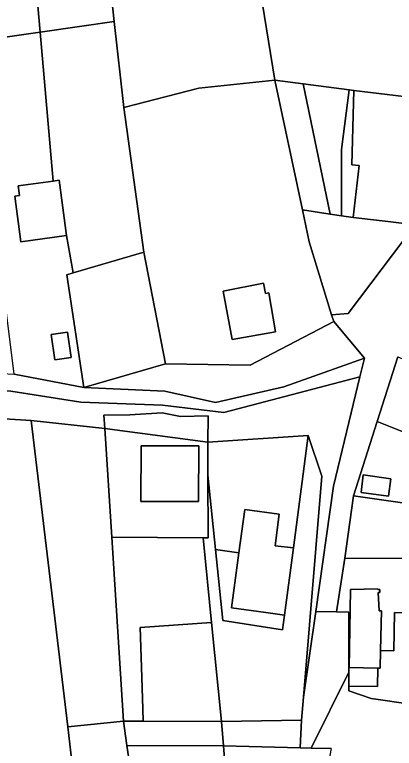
# Model space of a CAD drawing. Extents: x -502026 to -497664, y -1143484 to -1138019.
# Drawn here: x -498731.2 to -498648.9, y -1140885.3 to -1140726.1 of the extents above; entities that cross this region are included whole.
import ezdxf

# ---------------------------------------------------------------- set-up
doc = ezdxf.new("R2010")
doc.units = 0
for name, color, linetype in [('25', 7, 'Continuous'), ('37', 7, 'Continuous'), ('55', 7, 'Continuous'), ('7', 7, 'Continuous')]:
    doc.layers.add(name, color=color, linetype=linetype)

msp = doc.modelspace()

# ---------------------------------------------------------------- linework, layer by layer
at = {"layer": '25'}
for points in [[(-498730.02, -1140680.89), (-498725.72, -1140729.92), (-498740.49, -1140732.02), (-498748.19, -1140672.71), (-498731.86, -1140670.47), (-498730.53, -1140675.07)], [(-498715.21, -1140684.4), (-498713.43, -1140692.49), (-498709.65, -1140727.63), (-498725.72, -1140729.92), (-498730.02, -1140680.89)], [(-498707.54, -1140746.27), (-498703.21, -1140777.66), (-498718.54, -1140782.12), (-498719.97, -1140774.04), (-498721.58, -1140762.05), (-498722.86, -1140762.23), (-498725.72, -1140729.92), (-498709.65, -1140727.63)], [(-498722.86, -1140762.23), (-498730.47, -1140763.27), (-498730.19, -1140765.34), (-498731.24, -1140765.48), (-498729.89, -1140775.4), (-498719.97, -1140774.04), (-498718.54, -1140782.12), (-498719.93, -1140782.54), (-498716.27, -1140806.99), (-498731.35, -1140804.14), (-498737.93, -1140751.74), (-498740.49, -1140732.02), (-498725.72, -1140729.92)], [(-498668.83, -1140768.46), (-498667.36, -1140775.41), (-498662.47, -1140791.26), (-498662.02, -1140792.71), (-498680.14, -1140802.18), (-498698.54, -1140801.86), (-498703.21, -1140777.66), (-498707.54, -1140746.27), (-498691.3, -1140742.08), (-498674.77, -1140740.31)], [(-498668.65, -1140741.13), (-498662.76, -1140769.41), (-498668.83, -1140768.46), (-498674.77, -1140740.31)], [(-498658.66, -1140742.47), (-498660.37, -1140755.38), (-498660.35, -1140769.79), (-498662.76, -1140769.41), (-498668.65, -1140741.13)], [(-498657.67, -1140742.59), (-498658.07, -1140758.69), (-498656.48, -1140758.88), (-498657.82, -1140770.1), (-498660.35, -1140769.79), (-498660.37, -1140755.38), (-498658.66, -1140742.47)], [(-498677.23, -1140784.39), (-498685.98, -1140786.11), (-498684.07, -1140796.61), (-498674.63, -1140794.95), (-498676.13, -1140786.51), (-498676.83, -1140786.63)], [(-498718.98, -1140800.49), (-498719.75, -1140795), (-498723.31, -1140795.5), (-498722.56, -1140800.99)], [(-498624.51, -1140809.76), (-498626.7, -1140812.85), (-498632.23, -1140827.05), (-498634.87, -1140833.81), (-498657.75, -1140830.51), (-498652.59, -1140814.37), (-498644.65, -1140817.56), (-498638.09, -1140813.27), (-498633.84, -1140814.82), (-498631.05, -1140807.29)], [(-498689.33, -1140818.91), (-498689.32, -1140826.06), (-498689.29, -1140839.66), (-498690.38, -1140839.66), (-498710.18, -1140839.5), (-498711.68, -1140815.95)], [(-498668.56, -1140874.17), (-498669.04, -1140879.22), (-498686.34, -1140879.45), (-498688.52, -1140857.99), (-498690.38, -1140839.66), (-498689.29, -1140839.66), (-498689.32, -1140826.06), (-498687.67, -1140842.14), (-498686.09, -1140857.56), (-498673.1, -1140859.62), (-498672.68, -1140856.38), (-498670.78, -1140841.84), (-498667.6, -1140817.45), (-498664.61, -1140826.24)], [(-498670.78, -1140841.84), (-498674.75, -1140841.34), (-498673.83, -1140834.53), (-498681.34, -1140833.51), (-498682.62, -1140842.9), (-498687.67, -1140842.14), (-498689.32, -1140826.06), (-498689.33, -1140818.91), (-498667.6, -1140817.45)], [(-498691.32, -1140819.7), (-498703.83, -1140819.66), (-498703.85, -1140831.73), (-498691.33, -1140831.76)], [(-498649.63, -1140826.86), (-498655.64, -1140825.95), (-498656.04, -1140829.78), (-498650.14, -1140830.6)], [(-498634.87, -1140833.81), (-498618.06, -1140842.32), (-498628.95, -1140859.03), (-498631.4, -1140858.58), (-498631.19, -1140858.01), (-498639.12, -1140855), (-498639.89, -1140857.01), (-498645.88, -1140855.9), (-498645.84, -1140844.13), (-498659.61, -1140844.08), (-498657.75, -1140830.51)], [(-498682.62, -1140842.9), (-498684.23, -1140854.81), (-498676.72, -1140855.83), (-498672.68, -1140856.38), (-498673.1, -1140859.62), (-498686.09, -1140857.56), (-498687.67, -1140842.14)], [(-498645.88, -1140855.9), (-498639.89, -1140857.01), (-498643.29, -1140865.94), (-498634.68, -1140869.18), (-498631.31, -1140860.31), (-498631.97, -1140860.07), (-498631.4, -1140858.58), (-498628.95, -1140859.03), (-498635.81, -1140877.1), (-498653.91, -1140874.46), (-498658.71, -1140872.83), (-498658.71, -1140871.84), (-498652.52, -1140871.92), (-498652.47, -1140867.91), (-498651.95, -1140867.92), (-498651.86, -1140864.11), (-498648.97, -1140864.15), (-498648.86, -1140855.86)], [(-498669.32, -1140885.19), (-498666.89, -1140885.25), (-498662.58, -1140885.36), (-498664.88, -1140897.44), (-498666.32, -1140905.18), (-498684.4, -1140904.28), (-498685.94, -1140884.74)]]:
    msp.add_lwpolyline(points, close=True, dxfattribs=at)
at = {"layer": '37'}
for points in [[(-498711.68, -1140815.95), (-498710.18, -1140839.5), (-498707.64, -1140879.42), (-498719.7, -1140880.66), (-498727.69, -1140814.18)], [(-498690.38, -1140839.66), (-498688.52, -1140857.99), (-498703.99, -1140859.1), (-498703.71, -1140867.7), (-498703.42, -1140876.72), (-498703.33, -1140879.43), (-498707.64, -1140879.42), (-498710.18, -1140839.5)], [(-498706.9, -1140884.67), (-498699.91, -1140931.17), (-498711.8, -1140947.43), (-498713.76, -1140930.86), (-498719.03, -1140886.28), (-498719.7, -1140880.66), (-498707.64, -1140879.42)]]:
    msp.add_lwpolyline(points, close=True, dxfattribs=at)
at = {"layer": '55'}
for points in [[(-498637.21, -1140745.05), (-498637.3, -1140745.8), (-498638.14, -1140753.78), (-498643.01, -1140753.27), (-498642.86, -1140757.5), (-498634.95, -1140759.26), (-498644.35, -1140771.71), (-498649.63, -1140771.08), (-498657.82, -1140770.1), (-498656.48, -1140758.88), (-498658.07, -1140758.69), (-498657.67, -1140742.59)], [(-498719.97, -1140774.04), (-498729.89, -1140775.4), (-498731.24, -1140765.48), (-498730.19, -1140765.34), (-498730.47, -1140763.27), (-498722.86, -1140762.23), (-498721.58, -1140762.05)], [(-498662.76, -1140769.41), (-498660.35, -1140769.79), (-498657.82, -1140770.1), (-498649.63, -1140771.08), (-498644.35, -1140771.71), (-498658.87, -1140790.95), (-498662.47, -1140791.26), (-498667.36, -1140775.41), (-498668.83, -1140768.46)], [(-498698.54, -1140801.86), (-498716.27, -1140806.99), (-498719.93, -1140782.54), (-498718.54, -1140782.12), (-498703.21, -1140777.66)], [(-498677.23, -1140784.39), (-498676.83, -1140786.63), (-498676.13, -1140786.51), (-498674.63, -1140794.95), (-498684.07, -1140796.61), (-498685.98, -1140786.11)], [(-498655.34, -1140800.62), (-498672.87, -1140806.88), (-498687.66, -1140810.29), (-498698.66, -1140807.78), (-498716.27, -1140806.99), (-498698.54, -1140801.86), (-498680.14, -1140802.18), (-498662.02, -1140792.71)], [(-498718.98, -1140800.49), (-498722.56, -1140800.99), (-498723.31, -1140795.5), (-498719.75, -1140795)], [(-498656.33, -1140804.7), (-498685.89, -1140812.45), (-498699.18, -1140810.88), (-498716.86, -1140810.22), (-498732.07, -1140807.83), (-498764.83, -1140806.71), (-498807.56, -1140809.67), (-498810.68, -1140809.67), (-498812.96, -1140809.88), (-498813.42, -1140805.36), (-498802.05, -1140804.62), (-498787.31, -1140803.67), (-498768.83, -1140802.01), (-498758.28, -1140802.69), (-498750.12, -1140803.1), (-498731.35, -1140804.14), (-498716.27, -1140806.99), (-498698.66, -1140807.78), (-498687.66, -1140810.29), (-498672.87, -1140806.88), (-498655.34, -1140800.62)], [(-498636.44, -1140805.26), (-498639.16, -1140812.85), (-498638.09, -1140813.27), (-498644.65, -1140817.56), (-498652.59, -1140814.37), (-498648.12, -1140800.39)], [(-498665.92, -1140855.63), (-498668.56, -1140874.17), (-498664.61, -1140826.24), (-498667.6, -1140817.45), (-498689.33, -1140818.91), (-498689.27, -1140813.17), (-498695.29, -1140813.31), (-498699.26, -1140812.5), (-498706.25, -1140812.98), (-498711.88, -1140813.02), (-498711.68, -1140815.95), (-498727.69, -1140814.18), (-498755.74, -1140812.42), (-498771.69, -1140809.65), (-498785.51, -1140809.66), (-498807.56, -1140809.67), (-498764.83, -1140806.71), (-498732.07, -1140807.83), (-498716.86, -1140810.22), (-498699.18, -1140810.88), (-498685.89, -1140812.45), (-498656.33, -1140804.7), (-498662.06, -1140828.43)], [(-498689.33, -1140818.91), (-498711.68, -1140815.95), (-498711.88, -1140813.02), (-498706.25, -1140812.98), (-498699.26, -1140812.5), (-498695.29, -1140813.31), (-498689.27, -1140813.17)], [(-498691.32, -1140819.7), (-498691.33, -1140831.76), (-498703.85, -1140831.73), (-498703.83, -1140819.66)], [(-498649.63, -1140826.86), (-498650.14, -1140830.6), (-498656.04, -1140829.78), (-498655.64, -1140825.95)], [(-498670.78, -1140841.84), (-498672.68, -1140856.38), (-498676.72, -1140855.83), (-498684.23, -1140854.81), (-498682.62, -1140842.9), (-498681.34, -1140833.51), (-498673.83, -1140834.53), (-498674.75, -1140841.34)], [(-498645.88, -1140855.9), (-498648.86, -1140855.86), (-498648.97, -1140864.15), (-498651.86, -1140864.11), (-498651.67, -1140855.46), (-498652.16, -1140855.45), (-498652.39, -1140851.47), (-498652.01, -1140851.47), (-498652.03, -1140850.85), (-498652.42, -1140850.86), (-498652.43, -1140850.7), (-498658.41, -1140850.87), (-498658.45, -1140855.25), (-498658.65, -1140867.78), (-498652.47, -1140867.91), (-498652.52, -1140871.92), (-498658.71, -1140871.84), (-498658.72, -1140868.76), (-498658.76, -1140855.73), (-498661.43, -1140855.69), (-498659.61, -1140844.08), (-498645.84, -1140844.13)], [(-498651.86, -1140864.11), (-498651.95, -1140867.92), (-498652.47, -1140867.91), (-498658.65, -1140867.78), (-498658.45, -1140855.25), (-498658.41, -1140850.87), (-498652.43, -1140850.7), (-498652.42, -1140850.86), (-498652.03, -1140850.85), (-498652.01, -1140851.47), (-498652.39, -1140851.47), (-498652.16, -1140855.45), (-498651.67, -1140855.46)], [(-498661.43, -1140855.69), (-498658.76, -1140855.73), (-498658.72, -1140868.76), (-498666.89, -1140885.25), (-498669.32, -1140885.19), (-498669.04, -1140879.22), (-498668.56, -1140874.17), (-498665.92, -1140855.63)], [(-498686.34, -1140879.45), (-498703.33, -1140879.43), (-498703.42, -1140876.72), (-498703.71, -1140867.7), (-498703.99, -1140859.1), (-498688.52, -1140857.99)], [(-498703.33, -1140879.43), (-498686.34, -1140879.45), (-498685.94, -1140884.74), (-498706.9, -1140884.67), (-498707.64, -1140879.42)], [(-498669.32, -1140885.19), (-498685.94, -1140884.74), (-498686.34, -1140879.45), (-498669.04, -1140879.22)]]:
    msp.add_lwpolyline(points, close=True, dxfattribs=at)
for points in [[(-498648.12, -1140800.39), (-498652.59, -1140814.37), (-498657.75, -1140830.51), (-498659.61, -1140844.08), (-498661.43, -1140855.69), (-498665.92, -1140855.63), (-498662.06, -1140828.43), (-498656.33, -1140804.7), (-498655.34, -1140800.62), (-498662.02, -1140792.71), (-498662.47, -1140791.26), (-498658.87, -1140790.95), (-498644.35, -1140771.71)], [(-498662.58, -1140885.36), (-498666.89, -1140885.25), (-498658.72, -1140868.76), (-498658.71, -1140871.84), (-498658.71, -1140872.83), (-498653.91, -1140874.46), (-498635.81, -1140877.1)]]:
    msp.add_lwpolyline(points, dxfattribs=at)
at = {"layer": '7'}
for points in [[(-498680.35, -1140701.7), (-498679.79, -1140709.5), (-498674.77, -1140740.31), (-498691.3, -1140742.08), (-498707.54, -1140746.27), (-498709.65, -1140727.63), (-498713.43, -1140692.49), (-498703.4, -1140683.45), (-498681.8, -1140669.21)], [(-498608.67, -1140709.77), (-498615.02, -1140719), (-498630.06, -1140745.93), (-498637.21, -1140745.05), (-498657.67, -1140742.59), (-498658.66, -1140742.47), (-498668.65, -1140741.13), (-498674.77, -1140740.31), (-498679.79, -1140709.5), (-498680.35, -1140701.7)], [(-498727.69, -1140814.18), (-498719.7, -1140880.66), (-498719.03, -1140886.28), (-498713.76, -1140930.86), (-498737.44, -1140932.98), (-498738.31, -1140926.71), (-498739.87, -1140911.28), (-498746.66, -1140912.14), (-498747.67, -1140886.95), (-498755.74, -1140812.42)], [(-498685.94, -1140884.74), (-498684.4, -1140904.28), (-498684.03, -1140912.22), (-498699.91, -1140931.17), (-498706.9, -1140884.67)]]:
    msp.add_lwpolyline(points, close=True, dxfattribs=at)

doc.saveas('drawing.dxf')
